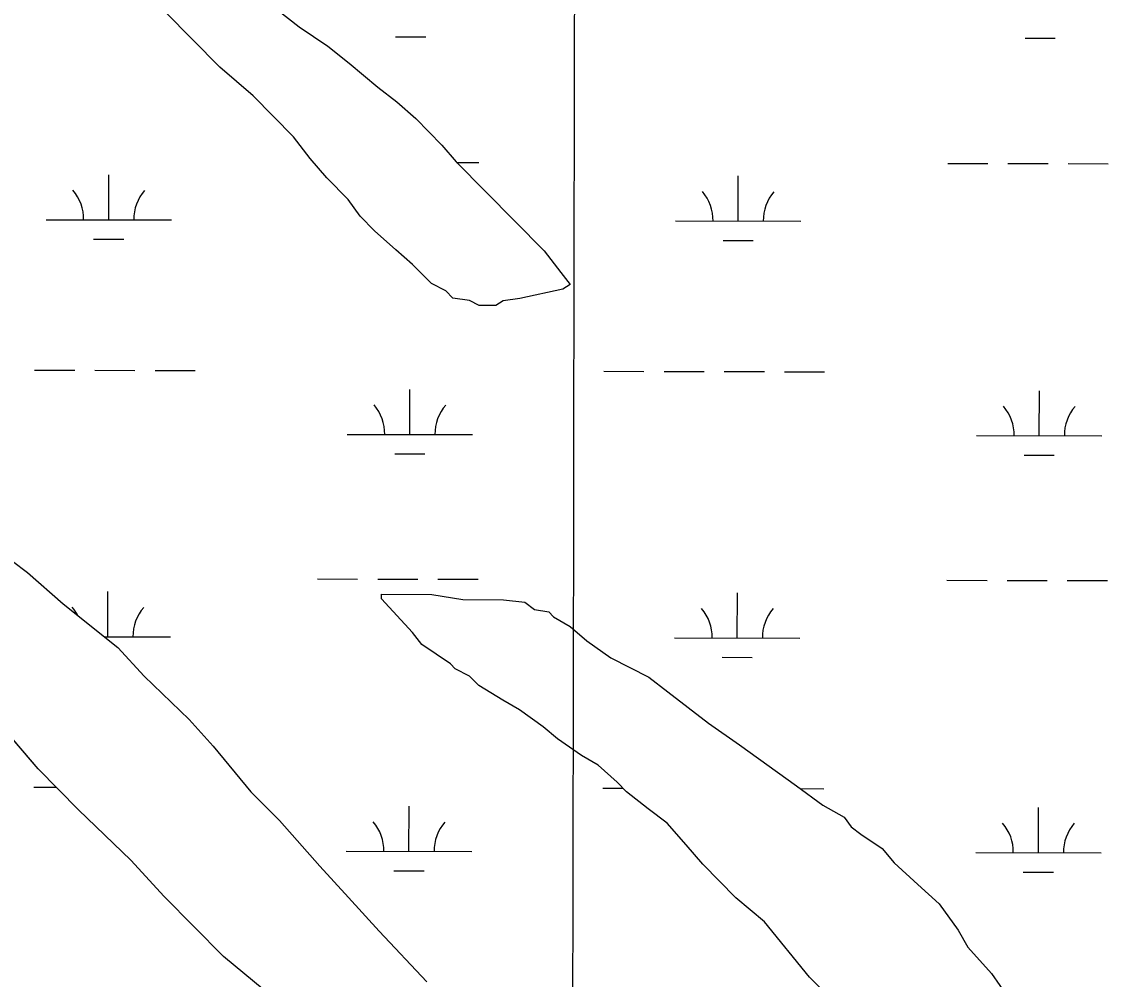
# Model space of a CAD drawing. Extents: x 3187622 to 3225504, y 800805 to 826213.
# Drawn here: x 3217567 to 3218434, y 820403 to 821167 of the extents above; entities that cross this region are included whole.
import ezdxf

# ---------------------------------------------------------------- set-up
doc = ezdxf.new("R2010")
doc.units = 0
for name, color, linetype in [('V-GRID-MAJR', 7, 'Continuous'), ('V-SITE-VEGE', 7, 'Continuous'), ('V-WETL-SWMP', 7, 'Continuous')]:
    doc.layers.add(name, color=color, linetype=linetype)

msp = doc.modelspace()

# ---------------------------------------------------------------- linework, layer by layer
at = {"layer": 'V-GRID-MAJR'}
msp.add_spline([(3217981.911, 806194.152), (3217992.489, 812254.4180000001), (3218003.0700000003, 818316.626), (3218013.65, 824378.872), (3218013.653, 824380.775)], degree=3, dxfattribs=at)
at = {"layer": 'V-SITE-VEGE'}
for p, q in [((3217725.341, 821130.9330000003), (3217681.753, 821175.1030000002)), ((3217771.431, 821176.4130000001), (3217788.511, 821162.946)), ((3217788.511, 821162.946), (3217811.303, 821147.533)), ((3217811.303, 821147.533), (3217828.384, 821134.0650000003)), ((3217828.384, 821134.0650000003), (3217851.149, 821114.834)), ((3217751.897, 821107.8630000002), (3217725.341, 821130.9330000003)), ((3217851.149, 821114.834), (3217866.333, 821103.285)), ((3217784.112, 821075.216), (3217751.897, 821107.8630000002)), ((3217866.333, 821103.285), (3217881.509, 821089.8300000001)), ((3217881.509, 821089.8300000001), (3217902.355, 821068.7050000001)), ((3217797.352, 821057.957), (3217784.112, 821075.216)), ((3217902.355, 821068.7050000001), (3217913.714, 821055.2760000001)), ((3217810.605, 821042.605), (3217797.352, 821057.957)), ((3217913.714, 821055.2760000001), (3217983.8310000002, 820984.2210000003)), ((3217827.663, 821025.3200000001), (3217810.605, 821042.605)), ((3217837.112, 821011.906), (3217827.663, 821025.3200000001)), ((3217848.483, 821000.382), (3217837.112, 821011.906)), ((3217865.551, 820985.005), (3217848.483, 821000.382)), ((3217878.828, 820973.471), (3217865.551, 820985.005)), ((3217983.8310000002, 820984.2210000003), (3217997.069, 820966.964)), ((3217893.989, 820958.109), (3217878.828, 820973.471)), ((3217997.069, 820966.964), (3218004.639, 820957.372)), ((3217905.397, 820952.309), (3217893.989, 820958.109)), ((3217911.082, 820946.5480000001), (3217905.397, 820952.309)), ((3217998.89, 820953.595), (3217964.5, 820946.192)), ((3218004.639, 820957.372), (3217998.89, 820953.595)), ((3217924.427, 820944.551), (3217911.082, 820946.5480000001)), ((3217932.031, 820940.685), (3217924.427, 820944.551)), ((3217951.133, 820944.3730000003), (3217945.384, 820940.596)), ((3217964.5, 820946.192), (3217951.133, 820944.373)), ((3217945.384, 820940.596), (3217932.031, 820940.685)), ((3217541.5700000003, 820750.589), (3217571.941, 820727.4940000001)), ((3217571.941, 820727.4940000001), (3217600.392, 820702.502)), ((3217854.16, 820706.541), (3217854.186, 820710.3540000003)), ((3217854.186, 820710.3540000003), (3217894.245, 820710.0900000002)), ((3217894.245, 820710.09), (3217919.022, 820706.109)), ((3217600.392, 820702.502), (3217644.041, 820667.87)), ((3217878.7830000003, 820679.667), (3217854.16, 820706.541)), ((3217919.022, 820706.109), (3217951.454, 820705.894)), ((3217951.454, 820705.894), (3217968.612, 820703.87)), ((3217968.612, 820703.87), (3217976.204, 820698.0970000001)), ((3217976.204, 820698.0970000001), (3217987.6380000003, 820696.112)), ((3217987.6380000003, 820696.112), (3217991.429, 820692.272)), ((3217991.429, 820692.272), (3218004.733, 820684.5530000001)), ((3218004.733, 820684.5530000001), (3218018.0100000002, 820673.017)), ((3217886.35, 820670.076), (3217878.7830000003, 820679.667)), ((3218018.0100000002, 820673.017), (3218036.999, 820659.535)), ((3217644.041, 820667.87), (3217664.875, 820644.839)), ((3217909.143, 820654.6630000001), (3217886.35, 820670.076)), ((3218036.999, 820659.535), (3218067.42, 820644.073)), ((3217912.933, 820650.823), (3217909.143, 820654.6630000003)), ((3217924.341, 820645.023), (3217912.933, 820650.8229999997)), ((3217664.875, 820644.839), (3217700.894, 820610.258)), ((3217931.92, 820637.341), (3217924.341, 820645.023)), ((3218067.42, 820644.073), (3218082.606, 820632.5260000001)), ((3217950.9220000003, 820625.768), (3217931.92, 820637.341)), ((3218082.606, 820632.5260000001), (3218114.874, 820607.508)), ((3217964.2260000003, 820618.049), (3217950.9220000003, 820625.7679999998)), ((3217983.215, 820604.5670000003), (3217964.2260000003, 820618.0490000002)), ((3217700.894, 820610.258), (3217719.832, 820589.147)), ((3217994.597, 820594.949), (3217983.215, 820604.567)), ((3218114.874, 820607.508), (3218139.561, 820590.1730000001)), ((3218013.586, 820581.4740000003), (3217994.597, 820594.9490000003)), ((3217719.832, 820589.147), (3217750.115, 820552.697)), ((3218139.561, 820590.1730000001), (3218185.131, 820557.4380000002)), ((3218026.89, 820573.751), (3218013.586, 820581.474)), ((3218042.0640000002, 820560.295), (3218026.89, 820573.751)), ((3218049.643, 820552.613), (3218042.0640000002, 820560.295)), ((3217750.115, 820552.697), (3217772.856, 820529.653)), ((3218066.724, 820539.145), (3218049.643, 820552.613)), ((3218185.131, 820557.4380000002), (3218206.014, 820542.035)), ((3218081.91, 820527.599), (3218066.724, 820539.145)), ((3218206.014, 820542.035), (3218223.1210000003, 820532.383)), ((3217772.856, 820529.653), (3217805.0470000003, 820493.188)), ((3218097.059, 820510.326), (3218081.91, 820527.599)), ((3218223.1210000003, 820532.383), (3218228.792, 820524.713)), ((3218228.792, 820524.713), (3218236.386, 820518.9400000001)), ((3218236.386, 820518.9400000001), (3218253.481, 820507.3790000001)), ((3218110.311, 820494.976), (3218097.059, 820510.326)), ((3218253.481, 820507.3790000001), (3218262.943, 820495.8690000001)), ((3217805.0470000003, 820493.188), (3217827.775, 820468.2380000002)), ((3218136.841, 820468.09), (3218110.311, 820494.976)), ((3218262.943, 820495.8690000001), (3218281.9050000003, 820478.574)), ((3218281.9050000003, 820478.574), (3218298.973, 820463.197)), ((3217827.775, 820468.2380000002), (3217852.399, 820441.3640000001)), ((3218159.609, 820448.861), (3218136.841, 820468.09)), ((3218298.973, 820463.197), (3218314.096, 820442.1110000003)), ((3218195.563, 820404.741), (3218159.609, 820448.861)), ((3217852.399, 820441.3640000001), (3217890.287, 820401.0470000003)), ((3218314.096, 820442.1110000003), (3218321.6380000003, 820428.7050000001)), ((3218321.6380000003, 820428.7050000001), (3218340.576, 820407.594)), ((3218237.255, 820362.493), (3218195.563, 820404.741)), ((3218340.576, 820407.594), (3218353.804, 820388.4270000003))]:
    msp.add_line(p, q, dxfattribs=at)
msp.add_lwpolyline([(3217760.509, 820394.278), (3217728.255, 820421.201), (3217680.879, 820469.212), (3217654.359, 820498.005), (3217612.656, 820538.349), (3217580.441, 820570.996), (3217540.683, 820617.049)], dxfattribs=at)
at = {"layer": 'V-WETL-SWMP'}
for p, q in [((3217725.3419400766, 821130.9334040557), (3217681.7549879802, 821175.1024246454)), ((3217771.431812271, 821176.4143491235), (3217788.5127902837, 821162.946339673)), ((3217788.5127902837, 821162.946339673), (3217811.3037588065, 821147.532326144)), ((3217865.430010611, 821155.001041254), (3217889.4299375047, 821154.9521584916)), ((3218367.336481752, 821153.9787641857), (3218391.336408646, 821153.9298814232)), ((3217811.3037588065, 821147.532326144), (3217828.384736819, 821134.0643166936)), ((3217828.384736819, 821134.0643166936), (3217851.150708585, 821114.8343045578)), ((3217751.8979076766, 821107.8623901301), (3217725.3419400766, 821130.9334040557)), ((3217851.150708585, 821114.8343045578), (3217866.3366886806, 821103.2862960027)), ((3217784.1138722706, 821075.2153749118), (3217751.8979076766, 821107.8623901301)), ((3217866.3366886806, 821103.2862960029), (3217881.509670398, 821089.8302881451)), ((3217881.509670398, 821089.8302881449), (3217902.355647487, 821068.7062782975)), ((3217797.353860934, 821057.9573700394), (3217784.1138722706, 821075.2153749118)), ((3217902.355647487, 821068.7062782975), (3217913.713636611, 821055.2762736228)), ((3217810.606847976, 821042.6063644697), (3217797.353860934, 821057.9573700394)), ((3217913.713636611, 821055.2762736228), (3217983.8305595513, 820984.2202405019)), ((3217914.0841934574, 821054.9007537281), (3217931.8182114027, 821054.8646332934)), ((3218305.725072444, 821054.1030642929), (3218337.724974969, 821054.0378872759)), ((3218353.7249262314, 821054.0052987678), (3218385.7248287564, 821053.9401217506)), ((3218401.724780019, 821053.9075332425), (3218433.724682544, 821053.8423562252)), ((3217636.6605813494, 821009.0357189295), (3217636.7338753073, 821045.0356377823)), ((3217827.662829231, 821025.3223564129), (3217810.606847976, 821042.6063644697)), ((3218138.56705249, 821008.0134418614), (3218138.640346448, 821044.0133607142)), ((3217837.1118220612, 821011.9053533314), (3217827.662829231, 821025.3223564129)), ((3217848.4828095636, 821000.38234796), (3217837.1118220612, 821011.9053533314)), ((3217586.6607336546, 821009.1375580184), (3217686.6604290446, 821008.9338798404)), ((3218088.5672047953, 821008.1152809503), (3218188.566900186, 821007.9116027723)), ((3217624.6292012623, 820993.6291950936), (3217648.6291281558, 820993.5803123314)), ((3217865.5507891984, 820985.0063392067), (3217848.4828095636, 821000.38234796)), ((3217878.8287729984, 820973.4713322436), (3217865.5507891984, 820985.0063392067)), ((3217983.8305595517, 820984.2202405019), (3217997.070548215, 820966.9622356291)), ((3218126.535672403, 820992.6069180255), (3218150.5355992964, 820992.5580352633)), ((3217893.9897563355, 820958.1083250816), (3217878.8287729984, 820973.4713322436)), ((3217997.070548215, 820966.9622356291), (3218004.6385415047, 820957.3722327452)), ((3217905.3977389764, 820952.3083176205), (3217893.9897563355, 820958.1083250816)), ((3217911.0827327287, 820946.5473149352), (3217905.3977389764, 820952.3083176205)), ((3217998.8895558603, 820953.595238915), (3217964.4996290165, 820946.1922703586)), ((3218004.6385415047, 820957.3722327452), (3217998.8895558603, 820953.595238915)), ((3217924.424708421, 820944.5513044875), (3217911.0827327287, 820946.5473149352)), ((3217932.0296968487, 820940.6842995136), (3217924.424708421, 820944.5513044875)), ((3217951.1326565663, 820944.3732821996), (3217945.384670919, 820940.5962883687)), ((3217964.4996290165, 820946.1922703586), (3217951.1326565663, 820944.3732821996)), ((3217945.384670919, 820940.5962883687), (3217932.0296968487, 820940.6842995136)), ((3217577.57230285, 820889.0848419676), (3217609.572205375, 820889.0196649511)), ((3217625.5721566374, 820888.9870764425), (3217657.5720591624, 820888.9218994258)), ((3217673.5720104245, 820888.8893109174), (3217705.5719129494, 820888.8241339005)), ((3218031.478920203, 820888.160330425), (3218063.478822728, 820888.0951534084)), ((3218079.4787739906, 820888.0625648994), (3218111.4786765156, 820887.997387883)), ((3218127.478627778, 820887.9647993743), (3218159.478530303, 820887.8996223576)), ((3218175.4784815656, 820887.8670338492), (3218207.4783840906, 820887.8018568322)), ((3217876.7840832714, 820837.7333149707), (3217876.8573772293, 820873.7332338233)), ((3218378.6905544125, 820836.7110379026), (3218378.76384837, 820872.7109567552)), ((3217826.784235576, 820837.8351540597), (3217926.783930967, 820837.6314758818)), ((3218328.690706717, 820836.8128769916), (3218428.690402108, 820836.6091988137)), ((3217864.7527031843, 820822.3267911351), (3217888.7526300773, 820822.2779083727)), ((3218366.659174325, 820821.3045140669), (3218390.6591012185, 820821.2556313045)), ((3217541.5737455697, 820750.5906098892), (3217571.944705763, 820727.4945927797)), ((3217571.944705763, 820727.4945927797), (3217600.3966712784, 820702.5035779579)), ((3217803.141293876, 820722.4510912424), (3217835.141196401, 820722.3859142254)), ((3217851.1411476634, 820722.3533257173), (3217883.1410501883, 820722.2881487)), ((3217899.141001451, 820722.2555601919), (3217931.1409039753, 820722.1903831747)), ((3218305.0477650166, 820721.4288141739), (3218337.0476675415, 820721.363637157)), ((3218353.047618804, 820721.3310486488), (3218385.047521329, 820721.2658716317)), ((3218401.0474725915, 820721.2332831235), (3218433.0473751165, 820721.1681061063)), ((3217635.983273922, 820676.3614688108), (3217636.05656788, 820712.3613876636)), ((3217854.1605127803, 820706.5392203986), (3217854.1865095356, 820710.3552190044)), ((3217854.1865095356, 820710.3552190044), (3217894.2484317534, 820710.0891855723)), ((3217894.2484317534, 820710.0891855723), (3217919.023386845, 820706.1081662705)), ((3218137.8897450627, 820675.3391917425), (3218137.9630390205, 820711.3391105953)), ((3217600.3966712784, 820702.5035779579), (3217644.045615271, 820667.8725538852)), ((3217878.7834873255, 820679.6662094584), (3217854.1605127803, 820706.5392203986)), ((3217919.023386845, 820706.1081662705), (3217951.455323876, 820705.8931392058)), ((3217951.455323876, 820705.8931392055), (3217968.6122921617, 820703.8711255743)), ((3217968.6122921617, 820703.8711255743), (3217976.2052822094, 820698.0971212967)), ((3217976.2052822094, 820698.0971212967), (3217987.639261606, 820696.1131124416)), ((3217987.639261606, 820696.1131124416), (3217991.429257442, 820692.2721106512)), ((3217991.429257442, 820692.2721106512), (3218004.732237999, 820684.5531022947)), ((3218004.732237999, 820684.5531022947), (3218018.0102218, 820673.0170953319)), ((3217633.3393993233, 820676.3668538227), (3217685.983121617, 820676.2596297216)), ((3217886.3514806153, 820670.077206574), (3217878.7834873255, 820679.6662094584)), ((3218018.0102217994, 820673.0170953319), (3218036.999196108, 820659.5360842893)), ((3218087.889897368, 820675.4410308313), (3218187.8895927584, 820675.2373526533)), ((3217644.045615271, 820667.8725538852), (3217664.878593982, 820644.8405447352)), ((3217909.142449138, 820654.663193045), (3217886.3514806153, 820670.077206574)), ((3218036.999196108, 820659.5360842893), (3218067.4211498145, 820644.0720643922)), ((3218125.858364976, 820659.9326679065), (3218149.858291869, 820659.8837851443)), ((3217912.933444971, 820650.8221912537), (3217909.142449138, 820654.663193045)), ((3217924.341427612, 820645.0231837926), (3217912.933444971, 820650.8221912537)), ((3217664.878593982, 820644.8405447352), (3217700.8975527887, 820610.2605270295)), ((3217931.9214192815, 820637.341180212), (3217924.341427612, 820645.0231837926)), ((3218067.4211498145, 820644.0720643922), (3218082.60712991, 820632.524055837)), ((3217950.9223919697, 820625.7681684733), (3217931.9214192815, 820637.341180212)), ((3218082.60712991, 820632.524055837), (3218114.8740880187, 820607.5080378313)), ((3217964.226372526, 820618.0481601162), (3217950.9223919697, 820625.7681684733)), ((3217580.443555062, 820570.9965280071), (3217540.6855939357, 820617.0485447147)), ((3217983.2153468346, 820604.5671490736), (3217964.226372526, 820618.0481601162)), ((3217700.8975527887, 820610.2605270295), (3217719.8355335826, 820589.1485187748)), ((3217994.5983327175, 820594.9521430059), (3217983.2153468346, 820604.5671490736)), ((3218114.8740880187, 820607.5080378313), (3218139.5610544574, 820590.1730234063)), ((3218013.586307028, 820581.471131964), (3217994.5983327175, 820594.9521430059)), ((3217719.8355335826, 820589.1485187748), (3217750.118505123, 820552.6985065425)), ((3218139.5610544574, 820590.1730234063), (3218185.130993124, 820557.4369970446)), ((3218026.890287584, 820573.7511236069), (3218013.586307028, 820581.471131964)), ((3217612.659519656, 820538.349512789), (3217580.443555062, 820570.9965280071)), ((3218042.063269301, 820560.2961157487), (3218026.890287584, 820573.7511236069)), ((3218049.6432609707, 820552.6141121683), (3218042.063269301, 820560.2961157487)), ((3217576.8949954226, 820556.4105918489), (3217594.8730417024, 820556.3739743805)), ((3217750.118505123, 820552.6985065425), (3217772.8594801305, 820529.6534958)), ((3218030.801612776, 820555.4860803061), (3218046.8416670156, 820555.4534101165)), ((3218066.7242389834, 820539.1461027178), (3218049.6432609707, 820552.6141121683)), ((3218185.130993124, 820557.4369970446), (3218206.0149653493, 820542.0359851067)), ((3218188.21121286, 820555.1654703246), (3218206.801076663, 820555.1276067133)), ((3217654.363472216, 820498.0074923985), (3217612.659519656, 820538.349512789)), ((3217876.106775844, 820505.0590648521), (3217876.180069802, 820541.0589837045)), ((3218081.910219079, 820527.5980941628), (3218066.7242389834, 820539.1461027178)), ((3218206.0149653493, 820542.0359851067), (3218223.120940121, 820532.3829742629)), ((3218378.013246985, 820504.0367877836), (3218378.0865409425, 820540.0367066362)), ((3217772.8594801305, 820529.6534958), (3217805.050447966, 820493.1904819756)), ((3218097.0582040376, 820510.327087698), (3218081.910219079, 820527.5980941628)), ((3218223.120940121, 820532.3829742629), (3218228.7929354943, 820524.7139722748)), ((3218228.7929354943, 820524.7139722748), (3218236.3859255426, 820518.9399679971)), ((3218236.3859255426, 820518.9399679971), (3218253.4799019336, 820507.37895785)), ((3218110.31119108, 820494.9760821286), (3218097.058204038, 820510.327087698)), ((3217826.106928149, 820505.1609039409), (3217926.1066235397, 820504.9572257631)), ((3218253.4799019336, 820507.37895785), (3218262.94289314, 820495.8699540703)), ((3218328.0133992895, 820504.1386268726), (3218428.0130946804, 820503.9349486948)), ((3217680.882444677, 820469.214480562), (3217654.363472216, 820498.0074923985)), ((3217805.050447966, 820493.1904819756), (3217827.778424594, 820468.23847193)), ((3218136.8411619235, 820468.0900695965), (3218110.31119108, 820494.9760821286)), ((3218262.94289314, 820495.8699540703), (3218281.9058706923, 820478.572944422)), ((3217864.075395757, 820489.6525410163), (3217888.07532265, 820489.6036582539)), ((3218365.9818668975, 820488.630263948), (3218389.981793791, 820488.5813811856)), ((3218281.9058706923, 820478.572944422), (3218298.973850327, 820463.1969356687)), ((3217728.2583926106, 820421.2034581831), (3217680.882444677, 820469.214480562)), ((3217827.778424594, 820468.23847193), (3217852.401399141, 820441.36446099)), ((3218159.6081336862, 820448.8610574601), (3218136.8411619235, 820468.0900695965)), ((3218298.973850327, 820463.1969356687), (3218314.0958385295, 820442.110930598)), ((3218195.5631006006, 820404.7420432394), (3218159.6081336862, 820448.8610574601)), ((3217852.401399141, 820441.36446099), (3217890.289359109, 820401.0484437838)), ((3218314.0958385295, 820442.110930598), (3218321.6388350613, 820428.7059291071)), ((3217760.512352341, 820394.2794408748), (3217728.2583926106, 820421.2034581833)), ((3218321.6388350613, 820428.7059291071), (3218340.576815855, 820407.5939208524)), ((3218237.2540547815, 820362.4930235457), (3218195.5631006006, 820404.7420432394)), ((3218340.576815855, 820407.5939208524), (3218353.8038061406, 820388.427916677))]:
    msp.add_line(p, q, dxfattribs=at)
for centre, radius, start, end in [((3217581.418780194, 821009.6230388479), 35.24628790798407, 359.1114801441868, 40.65513847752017), ((3217691.904315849, 821009.3980032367), 35.246287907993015, 139.11147836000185, 180.65513669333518), ((3218083.3252513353, 821008.6007617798), 35.24628790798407, 359.1114801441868, 40.65513847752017), ((3218193.81078699, 821008.3757261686), 35.246287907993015, 139.11147836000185, 180.65513669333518), ((3217821.5422821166, 820838.3206348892), 35.24628790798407, 359.1114801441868, 40.65513847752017), ((3217932.027817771, 820838.095599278), 35.246287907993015, 139.11147836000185, 180.65513669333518), ((3218323.4487532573, 820837.298357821), 35.24628790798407, 359.1114801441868, 40.65513847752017), ((3218433.934288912, 820837.0733222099), 35.246287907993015, 139.11147836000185, 180.65513669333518), ((3217580.7414727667, 820676.9487887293), 35.24628790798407, 27.718295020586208, 40.655138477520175), ((3217691.2270084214, 820676.7237531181), 35.246287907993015, 139.11147836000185, 180.65513669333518), ((3218082.647943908, 820675.9265116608), 35.24628790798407, 359.1114801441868, 40.65513847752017), ((3218193.133479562, 820675.7014760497), 35.246287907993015, 139.11147836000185, 180.65513669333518), ((3217820.8649746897, 820505.6463847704), 35.24628790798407, 359.1114801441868, 40.65513847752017), ((3217931.3505103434, 820505.4213491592), 35.246287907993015, 139.11147836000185, 180.65513669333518), ((3218322.7714458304, 820504.624107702), 35.24628790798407, 359.1114801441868, 40.65513847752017), ((3218433.2569814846, 820504.3990720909), 35.246287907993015, 139.11147836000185, 180.65513669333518)]:
    msp.add_arc(centre, radius, start, end, dxfattribs=at)

doc.saveas('drawing.dxf')
